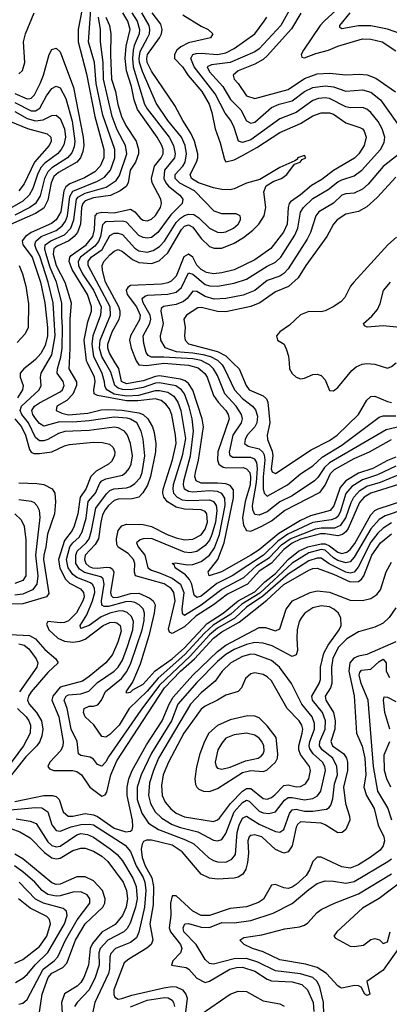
# Model space of a CAD drawing. Header units: inches. Extents: x 884549 to 1028252, y 526810 to 653624.
# Tile 377 of 656: x 912614 to 914399, y 616901 to 621658. Entities that reach past the tile are written whole.
import ezdxf

# ---------------------------------------------------------------- set-up
doc = ezdxf.new("R2010")
doc.units = ezdxf.units.IN
doc.header["$MEASUREMENT"] = 0
doc.layers.add('A9611', color=7, linetype='Continuous')
doc.layers.add('A9612', color=7, linetype='Continuous')

msp = doc.modelspace()

# ---------------------------------------------------------------- linework, layer by layer
at = {"layer": 'A9611', "color": 5}
for points, elevation in [([(912671.4, 620000), (912634.4, 619970), (912616.5, 619950), (912616.7, 619930), (912630.7, 619890), (912627.5, 619870), (912603.9, 619830)], 2580), ([(914410, 619226.3), (914370, 619200.8), (914343.5, 619176.5), (914310, 619133.3), (914248.1, 619011.9), (914230, 618988.6), (914210, 618984.1), (914190, 618989), (914108.2, 619028.2), (914070, 619055.3), (914050, 619056.6), (914010, 619043.6), (913910, 618978.2), (913788, 618872), (913710, 618819), (913653.4, 618766.6), (913570, 618718.6), (913530, 618685.4), (913437.7, 618582.3), (913290, 618442.3), (913198.6, 618321.4), (913043.1, 618096.9), (913030, 618071.3), (913010, 618051.4), (912990, 618058.4), (912970, 618084.4), (912954.5, 618094.5), (912910, 618103.4), (912897.6, 618110), (912890.9, 618170), (912862.2, 618230), (912842.6, 618330), (912829.6, 618370), (912839.3, 618390), (912850, 618395.3), (912910, 618400.6), (912947.3, 618412.7), (912990, 618454.9), (913070, 618509.4), (913089.9, 618530), (913110, 618563.8), (913135.3, 618630), (913160.2, 618710), (913163.9, 618750), (913154.6, 618774.6), (913133.9, 618793.9), (913110, 618801.3), (913090, 618800), (913049.9, 618790.1), (913008, 618772), (912950, 618731.4), (912910, 618715.6), (912906.4, 618730), (912938.2, 618781.8), (912965.7, 618850), (912976.2, 618890), (912976, 618910), (912967.6, 618927.6), (912956.2, 618936.2), (912890, 618962.1), (912870, 618977.2), (912848.9, 619010), (912840.8, 619050), (912857, 619110), (912870.3, 619129.7), (912902, 619158), (912916.1, 619183.9), (912935.8, 619250), (912945.2, 619330), (912980.7, 619370), (913001.8, 619418.2), (913010.4, 619429.6), (913030, 619438.7), (913110, 619457.5), (913128.5, 619471.5), (913142.2, 619490), (913151.8, 619510), (913158.7, 619550), (913149.3, 619609.3), (913134.6, 619650), (913119.9, 619670), (913090, 619686), (913070, 619688.2), (912950, 619672.9), (912832.2, 619667.8), (912802.1, 619657.9), (912750, 619629.9), (912730, 619623.6), (912710, 619623.6), (912690, 619639.4), (912657.1, 619710), (912624.4, 619750), (912616.7, 619770), (912622.9, 619790), (912708.2, 619870), (912718.1, 619890), (912714.9, 619930), (912718, 619950), (912747.4, 620000)], 2560), ([(914470, 619291.5), (914378.8, 619261.2), (914350, 619243.4), (914310, 619197.6), (914230, 619060.3), (914210, 619038.9), (914190, 619033.6), (914150, 619045.3), (914130, 619057.3), (914090, 619094.7), (914070, 619098.2), (914010, 619082.5), (913930, 619031.1), (913773.6, 618886.4), (913686.7, 618833.3), (913634, 618786), (913548.1, 618731.9), (913506, 618694), (913411.9, 618590), (913283.4, 618476.6), (913230, 618413.4), (913142.5, 618330), (913094.2, 618250), (913050, 618203.5), (913030, 618191.5), (913010, 618194.7), (912971.5, 618251.5), (912929.6, 618289.6), (912922.2, 618310), (912925.8, 618330), (912950, 618341), (912970, 618340.4), (912992.2, 618347.8), (913009.4, 618370), (913028.5, 618411.5), (913105, 618475), (913131.6, 618508.4), (913151.5, 618548.5), (913205.4, 618710), (913214.9, 618754.9), (913216.9, 618790), (913210.6, 618810.6), (913190.9, 618830), (913170, 618841.9), (913150, 618847), (913124.8, 618844.8), (913043, 618823), (913022.5, 618822.5), (913010, 618829), (913008.4, 618850), (913021.3, 618930), (913016.6, 618956.6), (913006.3, 618966.3), (912926.5, 618986.5), (912902.2, 619002.2), (912885.1, 619030), (912884.4, 619070), (912891.8, 619090), (912934.7, 619130), (912949, 619150), (912961.6, 619190), (912982.5, 619297.5), (913033.9, 619366.1), (913050, 619382.8), (913068.8, 619391.2), (913130, 619395.1), (913150, 619401.9), (913170, 619416.1), (913195.5, 619444.5), (913205.6, 619470), (913218.3, 619550), (913211, 619631), (913200.1, 619670), (913179.1, 619710), (913150, 619728.2), (913133.2, 619733.2), (913070, 619737.9), (912950, 619719.1), (912870, 619713.4), (912805.7, 619714.3), (912730, 619693.7), (912710, 619705.9), (912690, 619730.4), (912677.1, 619750), (912673, 619770), (912686.3, 619790), (912710, 619806.7), (912810, 619859.9), (912821, 619870), (912829.5, 619890), (912823.7, 619910), (912795.6, 619950), (912796.2, 619970), (912805.1, 620000)], 2540), ([(912852.8, 620000), (912851.3, 619971.3), (912888.6, 619908.6), (912888.4, 619890), (912870, 619848), (912841.9, 619818.1), (912794, 619790), (912790.6, 619770), (912817.1, 619757.1), (912850, 619748.4), (912943.4, 619756.6), (913007.7, 619772.3), (913045.1, 619774.9), (913109.4, 619770.6), (913190, 619757.4), (913210.7, 619750), (913232.4, 619730), (913254.9, 619690), (913263.5, 619663.5), (913271.8, 619610), (913269.5, 619570), (913246.2, 619450), (913231.8, 619408.2), (913208.7, 619371.3), (913189.5, 619350.5), (913157.6, 619342.4), (913090, 619341.6), (913070, 619334.3), (913043, 619310), (913026.6, 619290), (913014.7, 619265.3), (913005.2, 619230), (912995, 619150), (912978.5, 619121.5), (912930.5, 619070), (912926.5, 619050), (912933.4, 619030), (912950, 619015.8), (912964.9, 619010), (912990, 619008.1), (913033.2, 619013.2), (913051.4, 619011.4), (913062.7, 619002.7), (913068.7, 618988.7), (913052.5, 618890), (913055.3, 618875.3), (913065.5, 618865.5), (913090, 618867.2), (913150, 618885.6), (913190, 618887), (913242.8, 618862.8), (913258.2, 618850), (913267.6, 618830), (913264, 618790), (913238.5, 618681.5), (913195.7, 618544.3), (913160, 618460), (913126.5, 618410), (913130, 618406.2), (913150, 618409), (913160.3, 618419.7), (913210, 618447.6), (913268.6, 618511.4), (913350, 618570), (913410, 618623.1), (913519.7, 618740.3), (913596, 618790), (913668.6, 618850), (913750, 618893), (913798.2, 618941.8), (913850, 618982.3), (913910, 619050), (913960.8, 619090), (914005.1, 619110), (914070, 619125.8), (914090, 619125.2), (914110, 619115.5), (914150, 619084.6), (914170, 619079.2), (914194.5, 619085.5), (914210, 619097.3), (914232.8, 619127.2), (914310, 619265.7), (914330, 619285.9), (914345.7, 619294.3), (914470, 619334)], 2520), ([(914470, 619420), (914310, 619369.5), (914277.4, 619350), (914255.1, 619324.9), (914200.4, 619199.6), (914190, 619182.9), (914173.6, 619170), (914150, 619164.6), (914090, 619173.7), (914067.1, 619172.9), (913970, 619147.1), (913930.8, 619129.2), (913890, 619098.3), (913830, 619032.3), (913770, 618993.1), (913714.5, 618930), (913617.3, 618882.7), (913550.3, 618830), (913464.1, 618775.9), (913410, 618724.6), (913350, 618691.6), (913338.2, 618698.2), (913332.4, 618712.4), (913364.3, 618850), (913358.4, 618890), (913345.2, 618910), (913311.8, 618931.8), (913174, 618970), (913169, 618989), (913169.4, 619030), (913163.1, 619050), (913138.1, 619078.1), (913089.3, 619109.3), (913082.7, 619122.7), (913081.5, 619150), (913090, 619189.2), (913107.5, 619212.5), (913130, 619220.6), (913210, 619219.1), (913250, 619209.1), (913326.9, 619170), (913370, 619154.2), (913410, 619145), (913450, 619147.2), (913490, 619169.3), (913510, 619196.2), (913521, 619230), (913517.9, 619270), (913510, 619280.9), (913490, 619289.9), (913410, 619292.9), (913370, 619302.5), (913328.6, 619328.6), (913311, 619351), (913305.6, 619370), (913307.3, 619390), (913351.7, 619531.7), (913369.2, 619610), (913366.7, 619650), (913348.7, 619748.7), (913336.8, 619776.8), (913319.8, 619799.8), (913297.3, 619817.3), (913270, 619825.2), (913183.9, 619816.1), (913130, 619815.4), (912990, 619842.3), (912973.5, 619850), (912971.9, 619870), (912977.8, 619910), (912974.8, 619930), (912941.3, 620000)], 2480), ([(912986.1, 620000), (913010.9, 619950), (913022.6, 619910), (913023.3, 619890), (913032.1, 619872.1), (913070.1, 619850.1), (913130, 619840.4), (913190, 619844), (913270, 619865.3), (913290, 619866.5), (913330, 619857.5), (913358.6, 619838.6), (913377.9, 619810), (913392.5, 619770), (913414.4, 619634.4), (913398.2, 619550), (913356, 619410), (913353.7, 619390), (913357.5, 619370), (913374.1, 619350), (913398.6, 619338.6), (913430, 619333.9), (913530, 619337.8), (913550.3, 619330.3), (913563.7, 619310), (913566.2, 619286.2), (913559.8, 619230), (913542.7, 619170), (913530, 619143.4), (913510, 619117), (913470, 619088.2), (913437.8, 619082.2), (913410, 619085.6), (913250, 619151.4), (913210.9, 619149.1), (913196, 619144), (913177.5, 619130), (913186.1, 619110), (913217.9, 619070), (913232.6, 619010), (913250, 618997.5), (913290, 618985.8), (913350, 618960), (913390.2, 618930), (913407.5, 618890), (913397.5, 618810), (913399.2, 618790), (913410, 618780.9), (913490.3, 618830), (913590, 618906), (913696.7, 618963.3), (913760.1, 619019.9), (913821.2, 619058.8), (913879.2, 619120.8), (913919.9, 619150), (914042, 619198), (914070, 619202.6), (914136.9, 619203.1), (914164.8, 619215.2), (914188.9, 619251.1), (914214.4, 619325.6), (914228.5, 619351.5), (914257, 619383), (914290, 619403.4), (914357.2, 619422.8), (914450, 619461.9)], 2460), ([(914430, 619500.5), (914341.8, 619458.2), (914270, 619435.3), (914217.9, 619402.1), (914190, 619368.5), (914161.7, 619278.3), (914150, 619257.8), (914140.3, 619250), (914118.5, 619241.5), (914030, 619228.1), (913908.6, 619171.4), (913861.5, 619138.5), (913791.3, 619070), (913640.6, 618970), (913566.2, 618933.8), (913490, 618872.8), (913470, 618865.8), (913457.2, 618877.2), (913445.1, 618930), (913433.7, 618953.7), (913415.1, 618975.1), (913364.7, 619010), (913361.5, 619021.5), (913349.8, 619030), (913366.2, 619033.8), (913424.3, 619024.3), (913450, 619025.6), (913490, 619039.5), (913530.5, 619070), (913554.4, 619105.6), (913578.8, 619170), (913607.1, 619310), (913605.4, 619345.4), (913590, 619368.7), (913570, 619378.1), (913530, 619381), (913450, 619374.7), (913430, 619377.6), (913410.2, 619390.2), (913405.1, 619410), (913406.6, 619430), (913439.4, 619550), (913453.5, 619670), (913446.4, 619730), (913433.2, 619786.8), (913410.2, 619850), (913396.3, 619870), (913368, 619888), (913290, 619903.6), (913270, 619901.6), (913210, 619879.8), (913150, 619868.9), (913110, 619870.4), (913090, 619877.1), (913073.2, 619890), (913054.5, 619954.5), (913028.1, 620000)], 2440), ([(914430, 619543.3), (914390, 619527.3), (914320.1, 619490), (914250, 619466.2), (914189.8, 619430), (914161.8, 619398.2), (914130.9, 619309.1), (914112.9, 619287.1), (914019.3, 619260.7), (913970, 619237.6), (913865, 619175), (913770, 619096.5), (913730.4, 619070), (913589.4, 618990), (913529.9, 618969.9), (913523.6, 618990), (913571.1, 619048.9), (913601.5, 619130), (913646.8, 619346.8), (913646.4, 619386.4), (913630, 619406.5), (913610, 619414.6), (913570, 619419.2), (913490, 619418.4), (913465.7, 619430), (913459.8, 619450), (913462.4, 619470), (913476.9, 619530), (913501.8, 619690), (913495.8, 619730), (913450, 619867.9), (913430, 619899.8), (913412.6, 619912.6), (913390, 619920.7), (913290, 619936.5), (913270, 619934.3), (913210, 619913.5), (913130, 619898), (913105.6, 619910), (913092.7, 619972.7), (913075.9, 620000)], 2420), ([(913182.7, 620000), (913189.5, 619990), (913227, 619987), (913310, 619997.8), (913430, 619988.3), (913475.7, 619975.7), (913507.9, 619947.9), (913519.4, 619930), (913550, 619842.4), (913573, 619810), (913610.3, 619770), (913621.7, 619750), (913625.9, 619730), (913570.8, 619570), (913569.3, 619529.3), (913575.5, 619510), (913596.3, 619496.3), (913612.8, 619492.8), (913693.7, 619493.7), (913710, 619488.2), (913725.6, 619470), (913729.6, 619449.6), (913727.2, 619410), (913702.8, 619330), (913690.4, 619250.4), (913695.8, 619215.8), (913710, 619189.9), (913730, 619187.2), (913783.9, 619210), (913830, 619236.6), (913893.6, 619286.4), (914064.5, 619375.5), (914090, 619409.4), (914114.8, 619465.2), (914135.3, 619484.7), (914230, 619538), (914303.8, 619570), (914410, 619629.9)], 2380), ([(914480.6, 619699.4), (914384.5, 619675.5), (914110, 619516), (914086.1, 619493.9), (914054.8, 619445.2), (914037.3, 619430), (913930, 619357.6), (913870, 619328.2), (913810, 619280.2), (913770, 619264.5), (913750, 619266.8), (913739.8, 619290), (913739.1, 619310), (913758.5, 619421.5), (913763, 619490), (913758.7, 619518.7), (913750, 619533.9), (913730, 619541.7), (913642.9, 619542.9), (913630.7, 619550.7), (913627.9, 619567.9), (913645.8, 619650), (913684.6, 619710), (913689.9, 619730), (913686.1, 619750), (913659.9, 619790), (913604.4, 619850), (913570, 619938.8), (913549.9, 619970), (913530, 619990.9), (913511.4, 620000)], 2360), ([(913582.1, 620000), (913591.7, 619990), (913603.6, 619970), (913651.7, 619870), (913690, 619827.1), (913738.8, 619790), (913752.8, 619772.8), (913762.7, 619742.7), (913759.9, 619710), (913749.1, 619690), (913713.5, 619650), (913702.4, 619630), (913700.2, 619610), (913717.3, 619597.3), (913770, 619583.5), (913788.5, 619568.5), (913794.9, 619554.9), (913797.5, 619530), (913789.8, 619449.8), (913790.5, 619390.5), (913794.9, 619370), (913810, 619354.9), (913906.8, 619410), (913970, 619463.8), (914030, 619502.7), (914075.4, 619544.6), (914170, 619602), (914350, 619737.5), (914370, 619744), (914430, 619743)], 2340), ([(913643.8, 620000), (913673.8, 619970), (913707.8, 619890), (913722.3, 619870), (913790, 619839.8), (913805.5, 619825.5), (913812.1, 619810), (913822.1, 619710), (913809.9, 619650), (913811.7, 619630), (913833.5, 619573.5), (913836.2, 619550), (913828.4, 619488.4), (913833.9, 619473.9), (913850, 619465.6), (914021.2, 619578.8), (914110, 619624.5), (914147.7, 619650), (914249.8, 619750.2), (914290, 619819.1), (914310, 619836.9), (914330, 619839), (914390, 619813.1), (914410, 619808.8)], 2320), ([(913915.3, 620000), (913917.8, 619970), (913930, 619948.4), (913950, 619929.8), (913970, 619923.1), (913990, 619926.2), (914030, 619943.1), (914050, 619944.8), (914070, 619939.1), (914090, 619917.6), (914110, 619866), (914130, 619865), (914150, 619880.2), (914217.5, 619962.5), (914239.7, 619980.3), (914267.4, 619992.6), (914290, 619996.4), (914330, 619993.9), (914390, 619974.7), (914410, 619981.3), (914432.3, 620000)], 2280), ([(912590.8, 619730), (912623.4, 619690), (912642.1, 619650), (912661.7, 619581.7), (912670, 619568.2), (912682.4, 619562.4), (912710, 619561), (912769.8, 619570.2), (912830, 619598.4), (912854.7, 619605.3), (912970, 619617.1), (913014.7, 619614.7), (913047, 619607), (913066, 619590), (913073.1, 619570), (913072.2, 619550), (913056.7, 619523.3), (913042.2, 619510), (912983.2, 619476.8), (912958.4, 619450), (912933.4, 619390), (912906.6, 619350), (912894.5, 619270), (912876.4, 619210), (912867.4, 619190), (912830, 619142.1), (912802.1, 619050), (912808.3, 619008.3), (912835, 618955), (912855.1, 618935.1), (912907.6, 618907.6), (912923, 618890), (912925, 618870), (912919.3, 618850), (912887.8, 618792.2), (912850, 618753), (912830, 618745.2), (912810, 618743.7), (912749.9, 618750.1), (912743, 618737), (912754.5, 618710), (912798.6, 618670), (912830, 618655.5), (912870, 618650), (912905.2, 618654.8), (912930, 618664.8), (913017.3, 618730), (913050, 618745.7), (913070, 618747.4), (913083.3, 618743.3), (913099.9, 618730), (913103.7, 618703.7), (913088.3, 618650), (913061.5, 618590), (913030, 618550.1), (912950, 618483.6), (912917.6, 618462.4), (912810, 618432.2), (912774, 618390), (912768.7, 618370), (912802.5, 618290), (912824.8, 618170), (912823.2, 618150), (912812.8, 618127.2), (912759.5, 618070), (912749.9, 618049.9), (912758.7, 618038.7), (912779.3, 618030), (912870, 618030.6), (912890, 618026.1), (912913.1, 618010), (912952.3, 617950), (913010, 617906.9), (913027.3, 617912.7), (913034.7, 617925.3), (913054, 618010), (913083.1, 618076.9), (913313.8, 618430), (913390.9, 618510), (913458.4, 618570), (913550.3, 618670), (913590, 618699.5), (913673.9, 618746.1), (913807, 618853), (913890, 618928.5), (914010, 618998.7), (914030, 619006.8), (914050, 619007.6), (914130, 618978.3), (914210, 618942.3), (914250, 618943.4), (914265.7, 618954.3), (914276.7, 618970), (914315.1, 619070), (914356.3, 619130), (914410, 619174.4)], 2580), ([(912610, 619419.7), (912697.3, 619417.3), (912730, 619412.2), (912770.7, 619390.7), (912783, 619370), (912787.5, 619327.5), (912782, 619270), (912747.6, 619172.4), (912740.9, 619110), (912730, 619070), (912729, 619050), (912754.5, 618885.5), (912743.1, 618870), (912630, 618835.5), (912487.2, 618832.8)], 2620), ([(912610, 619339), (912670, 619332.1), (912684.4, 619324.4), (912697.5, 619310), (912708, 619288), (912712.1, 619252.1), (912689.7, 619070), (912701.2, 618970), (912696.3, 618930), (912676.3, 618903.7), (912630, 618881.5), (912590, 618877.9)], 2640), ([(912590.6, 619270), (912621.7, 619241.7), (912636, 619210), (912644.2, 619144.2), (912644, 618970), (912630, 618947.9), (912590, 618932.9)], 2660), ([(912590, 617881), (912729.9, 617909.9), (912773, 617910), (912790, 617904.5), (912804.1, 617890), (912823.4, 617830), (912847.8, 617810), (912870, 617809.7), (912930, 617822), (912970, 617816.3), (912990, 617807.6), (913070, 617752.1), (913126.3, 617733.7), (913150, 617737.5), (913156.5, 617743.5), (913160.2, 617759.8), (913158.1, 617790), (913133.7, 617910), (913132.7, 617950), (913140.6, 617990), (913157.3, 618030), (913226.6, 618153.4), (913301.9, 618270), (913335.9, 618350), (913355.4, 618384.6), (913451, 618490), (913570, 618604.5), (913610, 618636.5), (913770, 618720.6), (913801.8, 618721.8), (913850, 618705.6), (913870, 618714.2), (913901.3, 618810), (913930.9, 618850), (914017.4, 618890), (914050, 618898.5), (914110, 618891.9), (914210, 618852.7), (914270, 618852), (914310, 618861.4), (914338.9, 618881.1), (914356.3, 618903.7), (914384, 618990), (914410, 619036.9)], 2620), ([(914430, 618816.1), (914399.1, 618770), (914370, 618742.6), (914330, 618722.7), (914250, 618700.4), (914193.7, 618666.3), (914154.4, 618625.6), (914126.6, 618573.4), (914119.3, 618530), (914121.2, 618450), (914115.9, 618430), (914089.9, 618390), (914092.2, 618370), (914129, 618310), (914138, 618270), (914136.5, 618230), (914116.9, 618170), (914124.8, 618150), (914179.7, 618110), (914192.5, 618090), (914197.4, 618070), (914197.8, 618030), (914178.4, 617950), (914187, 617870), (914206.8, 617810), (914208.1, 617790), (914190, 617745.2), (914172.1, 617730), (914150, 617729.1), (914090, 617767.7), (914070, 617775.5), (913970, 617782.8), (913955.9, 617770), (913950, 617756.2), (913930, 617665.5), (913910, 617638), (913890, 617630.6), (913850, 617648), (913783, 617710), (913750, 617719.9), (913730, 617716.6), (913722.3, 617710), (913715.4, 617690), (913718.8, 617630), (913714.5, 617585.5), (913705.9, 617554.1), (913691.9, 617530), (913670, 617515.2), (913650, 617510.5), (913570, 617504.4), (913530, 617509.6), (913490.1, 617530.1), (913398, 617638), (913350.7, 617670), (913250, 617694.1), (913225.9, 617694.1), (913212.8, 617687.2), (913205.1, 617674.9), (913200.8, 617650), (913205.3, 617610), (913220.8, 617570), (913251.8, 617511.8), (913260.5, 617470), (913258.2, 617381.8), (913243.2, 617290), (913256.3, 617210), (913248.4, 617190), (913228.9, 617171.1), (913140.6, 617119.4), (913118.9, 617101.1), (913069.5, 616970), (913068.1, 616948.1), (913074.3, 616934.3), (913090, 616925.9), (913107.9, 616927.9), (913155.5, 616944.5), (913310, 616980.8), (913350, 616986.5), (913370, 616984.5), (913400.8, 616970), (913417.1, 616950), (913422.4, 616930), (913412.9, 616850)], 2620), ([(912567.4, 618687.4), (912661.9, 618681.9), (912690, 618666.7), (912735, 618615), (912788.2, 618570), (912800.4, 618550), (912750, 618504.3), (912669.2, 618410.8), (912656, 618390), (912651.7, 618370), (912659.4, 618350), (912694.9, 618310), (912718.8, 618270), (912726.2, 618230), (912721.7, 618198.3), (912710.8, 618170), (912696.3, 618150), (912643.2, 618096.8), (912543.4, 617970)], 2620), ([(912610, 618642.3), (912635.5, 618635.5), (912658.8, 618618.8), (912693.9, 618570), (912701.1, 618550), (912696.9, 618530), (912613.7, 618410)], 2640), ([(914430, 618651.5), (914290, 618590.8), (914250, 618582), (914227.8, 618572.2), (914208.9, 618550), (914204.1, 618510), (914229.3, 618390.7), (914240.1, 618210), (914268.1, 618148.1), (914281.6, 618090), (914286.2, 618010), (914276.8, 617950), (914288.8, 617910), (914326.6, 617846.6), (914345.6, 617765.6), (914372.2, 617710), (914375.7, 617690), (914370, 617666.8), (914354.3, 617645.7), (914306.1, 617610), (914250, 617574.1), (914210, 617559), (914170, 617564.8), (914070, 617611.1), (914050, 617612.1), (914030, 617590.2), (914014.3, 617550), (913997.4, 617522.6), (913950, 617479), (913930, 617465.8), (913910, 617459.9), (913890, 617463), (913850, 617478.7), (913830, 617476.3), (913791.9, 617408.1), (913767.7, 617392.3), (913710, 617370.8), (913630, 617363.4), (913530, 617330.1), (913490, 617329.8), (913450, 617350.5), (913370, 617424.4), (913350, 617425.3), (913342.8, 617390), (913343.7, 617330), (913336.5, 617270), (913342, 617250), (913391, 617190), (913397, 617170), (913390.2, 617149.8), (913353.3, 617110), (913347.9, 617090), (913418, 617078), (913430.7, 617070.7), (913470, 617026.4), (913510, 617006.2), (913530, 617011.6), (913628.2, 617070), (913661.6, 617078.4), (913690, 617079.5), (913750, 617061.4), (913810, 617021.3), (913830, 617013.3), (913930, 617009.5), (913976.3, 616996.3), (914004.7, 616970), (914032.1, 616910), (914033.9, 616866.1)], 2580), ([(914411.7, 617790), (914391.6, 617850), (914343.3, 617930), (914322.2, 618050), (914296.9, 618370), (914263.5, 618450), (914253.1, 618490), (914256.1, 618503.9), (914265.4, 618514.6), (914310, 618519.7), (914350, 618556.6), (914370, 618568), (914384.4, 618550), (914384.1, 618510), (914400, 618480)], 2560), ([(914401.9, 618230), (914377.2, 618310), (914370.6, 618369.4), (914374.2, 618385.8), (914390, 618384.8), (914430, 618363.9)], 2540), ([(912602.7, 618330), (912646, 618290), (912658.6, 618270), (912666.7, 618250), (912665.2, 618210), (912632.4, 618150), (912498.6, 617970)], 2640), ([(914406.7, 617950), (914387.4, 617990), (914375.8, 618030), (914374.7, 618105.3), (914402.1, 618170)], 2540), ([(912570, 617839.5), (912690, 617852.1), (912721.1, 617850), (912749.7, 617829.7), (912770, 617768.1), (912790, 617739.9), (912810, 617737), (912862.5, 617757.5), (912910, 617769.5), (912950, 617771.5), (912970, 617767.5), (913123.1, 617670), (913150, 617639.3), (913176.8, 617570), (913210, 617512.5), (913218.2, 617490), (913223.3, 617450), (913216.4, 617370), (913190.2, 617249.8), (913177.5, 617222.5), (913150, 617199.7), (913077, 617170), (913054, 617146), (913049.7, 617130), (913048.1, 617071.9), (913042.2, 617050), (912977.5, 616910), (912963.9, 616850)], 2640), ([(912570.6, 617750.6), (912614.4, 617734.4), (912665.4, 617705.4), (912734.2, 617634.2), (912770, 617608.4), (912790, 617603.8), (912810, 617607.4), (912870, 617643.4), (912910, 617655.5), (912930, 617654.3), (912970, 617640.3), (913010, 617616.4), (913039.6, 617590), (913114.1, 617490), (913130.7, 617450), (913135.3, 617410), (913128.2, 617370), (913111, 617329), (913074.4, 617285.6), (913010, 617248.8), (912966.2, 617193.8), (912954.2, 617170), (912945.6, 617090), (912924.4, 617030), (912910, 617006), (912892, 616988), (912830, 616951), (912815.6, 616910), (912821.5, 616830)], 2680), ([(912597.3, 617797.3), (912665, 617785), (912693.5, 617773.5), (912750, 617684.8), (912770, 617667.1), (912790, 617661), (912810, 617665.3), (912890, 617719.8), (912910, 617725.4), (912941.2, 617721.2), (912970, 617707.5), (913051.8, 617651.8), (913084.4, 617624.4), (913110, 617593.7), (913161, 617510), (913176.7, 617470), (913180.7, 617410), (913173.5, 617370), (913147.5, 617292.5), (913133.2, 617266.8), (913116.9, 617250), (913039, 617210), (913003, 617170), (912996.7, 617150), (912998.3, 617090), (912979.3, 617030), (912949.2, 616970.8), (912891.4, 616908.6), (912879.5, 616890)], 2660), ([(912702.1, 616810), (912722.6, 616950), (912751.4, 617030), (912770, 617050.3), (912822.3, 617077.7), (912841.1, 617098.9), (912883.7, 617210), (912930, 617290.1), (913015.6, 617370), (913024.7, 617390), (913026.8, 617410), (913013.3, 617450), (912970, 617497.3), (912930, 617515.9), (912890, 617515.7), (912810, 617480.6), (912790, 617479.3), (912770, 617486.7), (912630, 617603.2), (912590, 617625.6)], 2720), ([(912610, 616902), (912630, 616906.7), (912650, 616924.6), (912727.8, 617070), (912780.1, 617110), (912798.8, 617130), (912834.8, 617210), (912891.4, 617308.6), (912953.3, 617390), (912953.5, 617410), (912939.5, 617430), (912910, 617444.7), (912870, 617442.7), (912810, 617423.9), (912790, 617423), (912750, 617431.7), (912722.3, 617450), (912687.4, 617490), (912630, 617540.9), (912589.4, 617569.4)], 2740), ([(914082.6, 616850), (914081.9, 616910), (914063.6, 616983.6), (914051.4, 617010), (914029.3, 617029.3), (913970, 617048.3), (913850, 617062.6), (913764.3, 617104.3), (913710, 617122.3), (913650, 617120.5), (913550, 617095.1), (913530, 617097.4), (913510, 617116.5), (913466, 617190), (913407.4, 617250), (913403.2, 617270), (913411.3, 617288.7), (913430, 617290.5), (913490, 617272.6), (913530, 617271.5), (913590, 617295.3), (913650, 617294.1), (913730, 617305.6), (913839, 617341), (913930, 617387.8), (914010, 617456), (914050, 617483.6), (914090, 617497.5), (914130, 617496.3), (914190, 617486.6), (914230, 617493.6), (914392.6, 617590), (914410, 617603.4)], 2560), ([(914443.9, 617170), (914370, 617065.2), (914290.4, 617010), (914304.9, 616950), (914295.6, 616944.4), (914290, 616943.2), (914280.9, 616950), (914262.6, 616982.6), (914249.8, 616989.8), (914230.8, 616990.8), (914170, 616978.4), (914162, 616982), (914150, 616989.8), (914096.4, 617050), (914050, 617079.1), (913994.3, 617094.3), (913870, 617115.7), (913790, 617154.2), (913738.8, 617170), (913698.3, 617190), (913676.9, 617210), (913697.4, 617222.6), (913784.3, 617235.7), (913895.4, 617264.6), (913965.2, 617274.8), (913990, 617283.5), (914005.5, 617294.5), (914050, 617344.5), (914070, 617358.9), (914135.1, 617390), (914250, 617433.6), (914410, 617530.4)], 2540), ([(912593.3, 617006.7), (912630, 617026.9), (912650, 617044.2), (912688.2, 617091.8), (912749.8, 617150.2), (912830, 617288.6), (912843.1, 617330), (912840.7, 617350), (912823.5, 617363.5), (912729.2, 617389.2), (912690, 617407.8), (912611.6, 617490)], 2760), ([(914462.9, 617497.1), (914350, 617412.2), (914270, 617365.5), (914145.7, 617250), (914132, 617230), (914139.5, 617219.5), (914210, 617182), (914230, 617179.8), (914274.1, 617185.9), (914310, 617213.3), (914330, 617218.7), (914351.5, 617211.5), (914370, 617194.7), (914390, 617202.6), (914404.1, 617250)], 2520), ([(912590, 617100.1), (912630, 617116.5), (912710, 617180.1), (912744.4, 617230), (912762.8, 617290), (912758.1, 617310), (912744.4, 617324.4), (912665.1, 617365.1), (912608.4, 617410)], 2780), ([(913490, 616853.5), (913630, 616948.9), (913670, 616964.8), (913710, 616961.7), (913790, 616917.1), (913870, 616902.9), (913891.3, 616891.3)], 2620), ([(913150, 616889.1), (913230, 616921.3), (913313.4, 616933.4), (913331.5, 616931.5), (913350, 616920.8), (913357.6, 616910), (913361.6, 616890)], 2640)]:
    msp.add_lwpolyline(points, dxfattribs=dict(at, elevation=elevation))
for points, elevation in [([(914070, 618826.4), (914030, 618816.1), (913990.7, 618790), (913974.7, 618770), (913963.7, 618750), (913954.5, 618710), (913951.9, 618670), (913956.1, 618610), (913950, 618588.5), (913930, 618581.3), (913833.2, 618633.2), (913790, 618645.8), (913750, 618648), (913710, 618639.6), (913650, 618615.1), (913610, 618590.2), (913570, 618556), (913470, 618454.9), (913377.9, 618350), (913347.5, 618270), (913250, 618113.5), (913201.4, 618010), (913182.2, 617950), (913182.1, 617890), (913203.5, 617823.5), (913236, 617776), (913284.5, 617744.5), (913415.3, 617695.3), (913455.2, 617675.2), (913527.7, 617607.7), (913550, 617594.7), (913570, 617589.2), (913610, 617587.8), (913639, 617601), (913655.6, 617624.4), (913664, 617730), (913673.5, 617766.5), (913690, 617800.1), (913710, 617809.6), (913770, 617770.7), (913850, 617736), (913870, 617732.4), (913890, 617745.9), (913917, 617823), (913930, 617840.9), (913950, 617843.6), (913990, 617833.3), (914030, 617833.6), (914096, 617844), (914109.2, 617850.8), (914117.2, 617862.8), (914126.5, 617893.5), (914134.3, 617965.7), (914149.1, 618010), (914146.4, 618050), (914126.5, 618090), (914074.9, 618130), (914062.4, 618150), (914062.9, 618170), (914089.4, 618230), (914090.9, 618270), (914076.7, 618310), (914027.8, 618370), (914024.8, 618390), (914060.8, 618450), (914067.2, 618470), (914066.5, 618530), (914083, 618597), (914103.8, 618636.2), (914157, 618710), (914166.4, 618730), (914165.9, 618765.9), (914153.3, 618790), (914131.7, 618810), (914110, 618820.9)], 2640), ([(913730, 618591.8), (913690, 618581.7), (913634.3, 618550), (913591.9, 618510), (913558.2, 618461.8), (913490, 618406), (913439.5, 618350), (913285.2, 618090), (913260, 618030), (913241.4, 617970), (913236.6, 617910), (913245.4, 617870), (913268.9, 617830), (913300.1, 617800.1), (913350, 617769.3), (913390, 617754.3), (913474.1, 617734.1), (913550, 617694.1), (913570, 617690.1), (913590, 617697.2), (913610, 617726.2), (913650.5, 617830), (913690, 617875.3), (913710, 617887), (913722.8, 617882.8), (913770, 617833.6), (913790, 617825.1), (913817.7, 617822.3), (913850, 617831), (913893, 617887), (913910, 617900.1), (913930, 617900.1), (913990, 617887.7), (914030, 617894.4), (914053, 617907), (914068.7, 617930), (914091.3, 618030), (914088.1, 618050), (914076.6, 618070), (914031.4, 618111.4), (914015.3, 618135.3), (914012.4, 618150), (914015.7, 618170), (914037.8, 618230), (914038, 618258), (914027.1, 618290), (913976.7, 618350), (913926.2, 618450), (913869, 618530), (913830, 618560.9), (913751.2, 618591.2)], 2660), ([(913750, 618501.3), (913730, 618497.6), (913705.1, 618474.9), (913684.8, 618430), (913670, 618411.8), (913610, 618394.1), (913570, 618369.6), (913510, 618341.5), (913490, 618326.2), (913406.4, 618210), (913332.3, 618070), (913307.4, 618010), (913298.3, 617958.3), (913301.9, 617910), (913317.1, 617877.1), (913344.4, 617844.4), (913370, 617824.5), (913410, 617805.9), (913550, 617784.1), (913570, 617791.4), (913579.7, 617800.3), (913632.5, 617870), (913690, 617929.8), (913710, 617943.1), (913730, 617942.8), (913790, 617894.1), (913810, 617891.9), (913830, 617899.3), (913847.1, 617912.9), (913890, 617957.1), (913910, 617960.6), (913950, 617951.2), (913970, 617952.8), (913994, 617966), (914010.7, 617990), (914018, 618030), (914013.4, 618050), (913970, 618108), (913962.5, 618130), (913962.7, 618150), (913978.9, 618210), (913981.2, 618230), (913976.6, 618250), (913964, 618270), (913906.5, 618330), (913830, 618462.8), (913810, 618482.3), (913790, 618493.6)], 2680), ([(913714.5, 618294.5), (913630, 618275.3), (913570, 618246.8), (913528.3, 618210), (913505.9, 618170), (913484.7, 618110), (913468.6, 618048.6), (913459.6, 617990), (913463.3, 617963.3), (913469.3, 617949.3), (913479.9, 617939.9), (913501.6, 617930), (913530, 617929.3), (913570, 617942.6), (913690, 618019.8), (913730, 618030.1), (913790, 618024.9), (913808.2, 618031.8), (913849.7, 618070.3), (913859.3, 618090), (913861.5, 618110), (913853, 618190), (913810, 618246.6), (913770, 618284.7), (913750, 618292.8)], 2720), ([(913710, 618209.9), (913650, 618202.6), (913610, 618185.6), (913590, 618162.5), (913571.8, 618130), (913558, 618070), (913562.6, 618050), (913570, 618041.4), (913590, 618036.8), (913630, 618046.7), (913703.9, 618076.1), (913766.2, 618090), (913780, 618100), (913789.4, 618110), (913794.2, 618125.8), (913793.6, 618150), (913784.3, 618170), (913770, 618186.4), (913750, 618200.1)], 2740)]:
    msp.add_lwpolyline(points, close=True, dxfattribs=dict(at, elevation=elevation))
at = {"layer": 'A9612', "color": 5}
for points, elevation in [([(912747.4, 620000), (912770, 620038.4), (912785.3, 620130), (912776.4, 620290), (912752.3, 620390), (912712.5, 620510), (912693.2, 620550), (912687.7, 620570), (912692.5, 620587.5), (912717.1, 620610), (912790, 620639.6), (912818.9, 620661.1), (912835.1, 620684.9), (912844.7, 620710), (912856.9, 620803.1), (912870, 620829.4), (912990, 620877.8), (913023.5, 620896.5), (913052.5, 620930), (913073.9, 620990), (913072.8, 621030), (913016.2, 621196.2), (912983, 621350), (912974.8, 621450), (912945.9, 621550), (912961, 621750)], 2560), ([(912915.5, 621710), (912896.2, 621610), (912896.6, 621550), (912936.7, 621396.7), (912977, 621190), (913019.7, 621030), (913019.9, 620990), (913003, 620950), (912977, 620923), (912926.5, 620893.5), (912855.5, 620864.5), (912836.8, 620850), (912827.4, 620830), (912812.8, 620730), (912789.9, 620690), (912767.2, 620672.8), (912668.7, 620630), (912642.1, 620610), (912626.2, 620590), (912629.6, 620570), (912673.8, 620510), (912714.6, 620390), (912735.8, 620290), (912748.1, 620170), (912748, 620130), (912736.3, 620083.7), (912715.8, 620044.2), (912690, 620015.1), (912671.4, 620000)], 2580), ([(913938.4, 621741.6), (913874.8, 621630), (913770, 621516.1), (913750, 621502.9), (913630, 621450.6), (913540.2, 621439.8), (913520.2, 621430), (913530, 621406), (913595.2, 621335.2), (913631.5, 621271.5), (913681.7, 621221.7), (913710, 621169.2), (913730, 621158.1), (913750, 621162.2), (913830, 621232.9), (913867.2, 621250), (913930, 621266.2), (913990, 621310.6), (914030, 621329.9), (914090, 621338.7), (914130, 621332.6), (914190, 621311.8), (914270, 621318.7), (914310, 621307.4), (914357.4, 621270), (914471.8, 621110)], 2340), ([(914181.6, 621738.4), (914084.4, 621650), (914066, 621630), (913985.3, 621510), (913973.6, 621490), (913976.9, 621476.9), (913990, 621472.9), (914045.1, 621494.9), (914105.1, 621510), (914150, 621529.7), (914270, 621565), (914310, 621564), (914364.5, 621550), (914430, 621507.2)], 2280), ([(912610, 621395.7), (912627.4, 621412.6), (912638.5, 621450), (912633.2, 621550), (912642.2, 621590), (912684.7, 621690)], 2580), ([(912805.1, 620000), (912813.1, 620026.9), (912818.6, 620070), (912821.5, 620170), (912816.9, 620223.1), (912818.3, 620290), (912791.4, 620390), (912761, 620461), (912739.9, 620530), (912735, 620550), (912737.4, 620570), (912764.9, 620590), (912830, 620618.6), (912860.4, 620650), (912875.7, 620690), (912888.9, 620790), (912897.8, 620802.2), (912930, 620819.7), (913032.3, 620847.7), (913079.8, 620880.2), (913095.4, 620904.6), (913131.7, 621010), (913125.7, 621050), (913085.6, 621125.6), (913061.4, 621190), (913018.1, 621370), (913017.7, 621450), (913004.3, 621550), (913003.6, 621610), (912994.9, 621670)], 2540), ([(913030.8, 621670), (913047.6, 621630), (913054.8, 621590), (913052.4, 621487.6), (913056.7, 621370), (913076.4, 621310), (913088.4, 621248.4), (913106.3, 621190), (913127.1, 621147.1), (913176.2, 621070), (913188.3, 621030), (913187.8, 621010), (913174.1, 620970), (913147, 620930), (913138.5, 620870), (913127.9, 620852.1), (913099.4, 620830), (913052.5, 620807.5), (912970, 620797), (912930, 620782.7), (912919.3, 620770), (912913.2, 620750), (912907.9, 620670), (912892.8, 620630), (912876.7, 620610), (912851.5, 620590), (912795.8, 620564.2), (912778.4, 620550), (912775.8, 620524.2), (912791, 620470), (912831.6, 620390), (912862.6, 620290), (912856.4, 620210), (912856.5, 620070), (912852.8, 620000)], 2520), ([(912941.3, 620000), (912936.5, 620010), (912925.9, 620110), (912942.8, 620197.2), (912960.3, 620250), (912961.1, 620270), (912941.6, 620330), (912867.7, 620450), (912852.8, 620490), (912856.1, 620510), (912862.3, 620517.7), (912934.5, 620570), (912967.1, 620610), (912976.1, 620643.9), (912978.8, 620710), (912990, 620723.5), (913010, 620726.9), (913070, 620725), (913150, 620741.8), (913170, 620730), (913197.8, 620697.8), (913210, 620689.6), (913230, 620686.5), (913250, 620693.7), (913270, 620711.4), (913293.6, 620750), (913298.8, 620770), (913296.4, 620790), (913253.5, 620870), (913250.2, 620890), (913265.7, 620950), (913298.1, 620990), (913306.4, 621010), (913306.2, 621030), (913300.4, 621050), (913278.8, 621090), (913183.7, 621223.7), (913166.5, 621270), (913154.1, 621334.1), (913129.2, 621410), (913124.2, 621470), (913128.3, 621530), (913147, 621610), (913136.2, 621650), (913112.4, 621690)], 2480), ([(913155.9, 621690), (913181.2, 621650), (913192.6, 621610), (913190.9, 621590), (913167.4, 621532.6), (913162.6, 621510), (913158.3, 621470), (913162.8, 621430), (913217, 621250), (913230, 621227.1), (913335.8, 621090), (913356.7, 621050), (913364.5, 621010), (913361.5, 620990), (913313.1, 620930), (913311, 620890), (913319.5, 620870), (913333.4, 620853.4), (913386.9, 620810), (913401.5, 620790), (913399.1, 620770), (913344.6, 620715.4), (913280.9, 620630), (913250, 620606.1), (913230, 620601.9), (913210, 620604.6), (913190, 620614.6), (913130, 620678.9), (913110, 620683.5), (913030, 620680.8), (913023.1, 620676.9), (913014, 620666), (913004.4, 620610), (912994.6, 620585.4), (912976.7, 620563.3), (912907.4, 620510), (912896.9, 620490), (912898.3, 620470), (912918, 620430), (912969.9, 620350.1), (913007.4, 620270), (913004.3, 620230), (912966.9, 620130), (912963.2, 620090), (912971.3, 620030), (912986.1, 620000)], 2460), ([(913028.1, 620000), (913010.6, 620030), (912999.3, 620070), (913002.1, 620110), (913052.6, 620230), (913050.8, 620270), (912944.3, 620470), (912945.4, 620490), (912959.5, 620510), (913011.9, 620548.1), (913050, 620615.5), (913070, 620625.9), (913090, 620626.5), (913110, 620620.4), (913170, 620553), (913190, 620541.4), (913230, 620535), (913258.1, 620541.9), (913290, 620561.3), (913312.8, 620587.2), (913370, 620678.3), (913390, 620699), (913410, 620711.3), (913430, 620717.7), (913455.9, 620715.9), (913479.9, 620699.9), (913530, 620649.6), (913570, 620631.4), (913590, 620629.6), (913610, 620633.1), (913646.8, 620650), (913669.8, 620670), (913680.7, 620690), (913680.1, 620700.1), (913679.1, 620710), (913660, 620720), (913590, 620719.5), (913553.2, 620733.2), (913459, 620830), (913387.3, 620867.3), (913365.6, 620890), (913364.3, 620910), (913401.7, 620950), (913413.7, 620970), (913419.4, 621010), (913412.9, 621050), (913395, 621090), (913330.2, 621170), (913273.6, 621253.6), (913206.7, 621406.7), (913192.9, 621450), (913191, 621470), (913196.4, 621503.6), (913232.1, 621570), (913240.8, 621590), (913242.8, 621610), (913238.9, 621630), (913204.5, 621690)], 2440), ([(913075.9, 620000), (913047.1, 620047.1), (913039.8, 620070), (913040.2, 620090), (913059.9, 620150), (913093.9, 620210), (913100, 620230), (913098.9, 620250), (913092.3, 620270), (913028.7, 620390), (913013.9, 620446.1), (913012.8, 620470), (913020.7, 620490), (913050, 620521.3), (913070, 620539.9), (913090, 620546.8), (913110, 620537.3), (913158.3, 620498.3), (913190, 620484.5), (913250, 620480.2), (913287.6, 620492.4), (913330, 620530.8), (913395.3, 620644.7), (913410, 620660.1), (913430, 620666.4), (913450, 620655.3), (913490, 620600.1), (913530, 620561.6), (913553.3, 620553.3), (913590, 620554), (913650, 620577.2), (913695.2, 620604.8), (913739.6, 620640.4), (913768.6, 620670), (913795.5, 620710), (913802.7, 620750), (913794, 620826), (913805, 620855), (913842.3, 620877.7), (913879.2, 620890), (913903.8, 620910), (913941.1, 620958.9), (913969.2, 620970), (913978, 620982), (913996.3, 620990), (913990, 621000.9), (913956.3, 620990), (913955.5, 620984.5), (913943.6, 620976.4), (913870, 620944.1), (913774.4, 620885.6), (913710, 620867.5), (913650, 620839.9), (913630, 620835.6), (913590, 620837.2), (913550, 620845.8), (913478.1, 620870), (913444.2, 620890), (913436.9, 620910), (913468.5, 620970), (913474.2, 620990), (913474.7, 621010), (913458.9, 621070), (913441, 621110), (913401.2, 621170), (913363.4, 621243.4), (913250, 621408.2), (913229.8, 621450), (913227.4, 621470), (913231.2, 621490), (913289.3, 621570), (913299.1, 621590), (913302.2, 621610), (913295.3, 621635.3), (913254.4, 621690)], 2420), ([(913401.6, 621681.6), (913490, 621625.6), (913524.2, 621610), (913547.6, 621590), (913536.2, 621570), (913430, 621545.8), (913392.8, 621527.2), (913373, 621510), (913361.3, 621490), (913361.4, 621470), (913400.3, 621430), (913427.3, 621387.3), (913493.2, 621310), (913529.6, 621250), (913542.1, 621210), (913557.6, 621130), (913582.8, 621062.8), (913602.5, 620982.5), (913610, 620970.6), (913650, 620981.3), (913690, 621001.3), (913759.9, 621040.1), (913870, 621112.1), (913970, 621155.5), (914030, 621193), (914070, 621208.1), (914110, 621207.9), (914130, 621201.3), (914190, 621159.5), (914257.3, 621137.3), (914269.9, 621129.9), (914278.3, 621118.3), (914287.4, 621090), (914277.6, 621050), (914252.1, 621010), (914231.4, 620988.6), (914130, 620929.7), (914073.9, 620886.1), (914023.4, 620856.6), (913970, 620811), (913922.3, 620777.7), (913915.5, 620770), (913910, 620750), (913905.5, 620670), (913888.3, 620631.7), (913827.2, 620552.8), (913750, 620497.6), (913650, 620449.4), (913590, 620434), (913550, 620429.2), (913516.4, 620436.4), (913490, 620450.7), (913470, 620472.3), (913450, 620510.4), (913430, 620524.6), (913407.6, 620512.4), (913370, 620418.4), (913346, 620394), (913330, 620386.2), (913299.6, 620380.4), (913150, 620372.6), (913135.6, 620364.4), (913128.5, 620351.5), (913133.5, 620330), (913178.5, 620270), (913196.2, 620230), (913193.2, 620206.8), (913148.8, 620130), (913143.9, 620110), (913151.8, 620070), (913175.9, 620010), (913182.7, 620000)], 2380), ([(913511.4, 620000), (913490.3, 620010.3), (913450, 620018.9), (913310, 620027.6), (913250, 620027), (913234.9, 620034.9), (913225.6, 620050), (913213.9, 620093.9), (913211, 620130), (913242.6, 620190), (913247.7, 620210), (913244.9, 620230), (913210.9, 620290), (913205.6, 620310), (913218.3, 620321.7), (913233, 620327), (913330, 620331.1), (913370, 620340.7), (913395.7, 620364.3), (913430, 620435), (913450, 620428.4), (913510, 620378.2), (913530, 620371.3), (913570.1, 620370.1), (913650, 620384.6), (913710, 620404.6), (913810, 620467.1), (913850, 620485.4), (913874.8, 620510), (913943.7, 620616.3), (913958.2, 620650), (913970, 620727.9), (913984.7, 620750), (914030, 620793.8), (914103.3, 620836.7), (914150, 620873.8), (914170, 620884.5), (914230, 620903.8), (914267.3, 620930), (914355.9, 621030), (914375.1, 621064.9), (914377, 621090), (914365.1, 621130), (914345.8, 621165.8), (914310, 621209.9), (914290, 621225), (914270, 621234), (914210, 621231.6), (914190, 621236.8), (914110, 621276.7), (914090, 621280.7), (914056.8, 621276.8), (914030, 621267.2), (913950, 621208.9), (913870, 621179.2), (913730, 621076.8), (913690, 621063.7), (913670.4, 621070.4), (913650, 621136.4), (913634.5, 621170), (913606.6, 621206.6), (913558.7, 621298.7), (913456.2, 621430), (913440.7, 621470), (913450.6, 621489.4), (913465.6, 621494.4), (913490, 621496.6), (913570, 621488.7), (913610, 621498.2), (913650, 621517.7), (913750, 621590.1), (913795.6, 621650), (913807.4, 621670)], 2360), ([(913971.4, 621688.6), (913927.1, 621612.9), (913810, 621482.4), (913790, 621465.3), (913750, 621442.2), (913668.9, 621410), (913645.2, 621390), (913649.9, 621370), (913668.8, 621350), (913710, 621289.9), (913750, 621276.4), (913910, 621320.7), (913990, 621373.2), (914050, 621395.3), (914110, 621399.6), (914190, 621391.2), (914254.7, 621394.7), (914291.8, 621391.8), (914334.5, 621374.5), (914429.1, 621309.1)], 2320), ([(914450, 621590.4), (914390, 621612.5), (914310, 621627.6), (914250, 621627.6), (914170, 621613), (914160.5, 621620.5), (914160.3, 621630), (914210, 621690.8)], 2260), ([(912590, 621300.7), (912650, 621275.9), (912662.5, 621277.5), (912670, 621279.2), (912684.9, 621295.1), (912713.5, 621350), (912728.9, 621390), (912755.7, 621490), (912770, 621513.5), (912790, 621519.4), (912810, 621502.5), (912873.4, 621330), (912920.1, 621090), (912923.2, 621050), (912919.6, 621020.4), (912907.9, 620990), (912890.4, 620969.6), (912801.1, 620918.9), (912779.7, 620900.3), (912766.1, 620870), (912750, 620785.1), (912730, 620747.7), (912690, 620720.9), (912529.9, 620650)], 2620), ([(912590, 621257.8), (912670, 621217.9), (912690, 621217.3), (912711.3, 621230), (912743.5, 621290), (912770, 621324.5), (912790, 621337), (912808.8, 621328.8), (912836.4, 621276.4), (912867.1, 621167.1), (912880.2, 621070), (912876.8, 621043.2), (912865.3, 621014.7), (912844.2, 620990), (912770, 620942.3), (912750, 620922.9), (912733.8, 620890), (912712.6, 620807.4), (912689.6, 620770), (912662.7, 620750), (912590, 620713.8)], 2640), ([(912590, 621213.4), (912650, 621180.4), (912690, 621169.2), (912726.8, 621173.2), (912770, 621194.8), (912790, 621196.5), (912810, 621180.2), (912830, 621130), (912834.7, 621090), (912827.7, 621052.3), (912815.1, 621030), (912796.5, 621010), (912736, 620964), (912716.9, 620943.1), (912700.5, 620910), (912677.9, 620842.1), (912660.2, 620810), (912630, 620780.9), (912576, 620750)], 2660), ([(912570, 621166.4), (912652, 621132), (912746.5, 621106.5), (912765, 621090), (912766.2, 621070), (912757.1, 621050), (912684.9, 620970), (912635.3, 620864.7), (912610, 620830.1)], 2680), ([(914474.9, 621030), (914370, 620948.7), (914296.4, 620863.6), (914270, 620839.6), (914230, 620820.1), (914190, 620816.2), (914170, 620809.2), (914129.1, 620770.9), (914058.5, 620730), (914044.6, 620710), (914019, 620630), (914002.8, 620597.2), (913910, 620453.9), (913889.2, 620430.8), (913870, 620419), (913810, 620397.8), (913750, 620350), (913693.6, 620326.4), (913609.9, 620310.1), (913552.8, 620307.2), (913510, 620320.2), (913470, 620344.5), (913450, 620345.6), (913422.2, 620310), (913404.7, 620295.3), (913370, 620282.4), (913308.3, 620271.7), (913298.1, 620261.9), (913295.8, 620250), (913306.9, 620190), (913292.2, 620130), (913294.7, 620110), (913314.3, 620074.3), (913370, 620054.2), (913450, 620048.5), (913499.3, 620039.3), (913534.9, 620030), (913570, 620012.7), (913582.1, 620000)], 2340), ([(914430, 620896.6), (914341.1, 620798.9), (914290, 620753.7), (914250, 620731.1), (914190, 620717.7), (914147.9, 620690), (914129.9, 620670), (914096.9, 620610), (913996, 620470), (913959, 620410), (913911.8, 620368.2), (913850, 620342.4), (913774.5, 620290), (913730, 620271.3), (913610, 620245.6), (913570, 620247.7), (913492.5, 620267.5), (913474.7, 620265.3), (913419.9, 620230), (913406.5, 620210), (913413.7, 620170), (913409.9, 620130), (913412.6, 620110), (913430, 620091.1), (913570, 620054.1), (913610, 620033.8), (913643.8, 620000)], 2320), ([(914433.7, 620606.3), (914392.9, 620570), (914227.9, 620390), (914211.7, 620370), (914184.7, 620315.3), (914165, 620295), (914128.4, 620270), (914089.3, 620250.7), (914070, 620245.7), (914010, 620247.5), (913970, 620232.4), (913917.5, 620182.5), (913871, 620150), (913855.1, 620130), (913859.5, 620110), (913891.3, 620090), (913903.3, 620063.3), (913912.6, 620032.6), (913915.3, 620000)], 2280), ([(912610.8, 620470), (912628.2, 620430), (912643.8, 620370), (912655.9, 620284.1), (912655.1, 620170), (912640.7, 620139.3), (912601.4, 620098.6)], 2620), ([(914450, 620171.1), (914370, 620178.9), (914292.1, 620172.1), (914279.3, 620179.3), (914274.5, 620190), (914315.1, 620224.9), (914341.8, 620258.2), (914354.3, 620285.7), (914371.5, 620350), (914405.7, 620390)], 2260)]:
    msp.add_lwpolyline(points, dxfattribs=dict(at, elevation=elevation))

doc.saveas('drawing.dxf')
